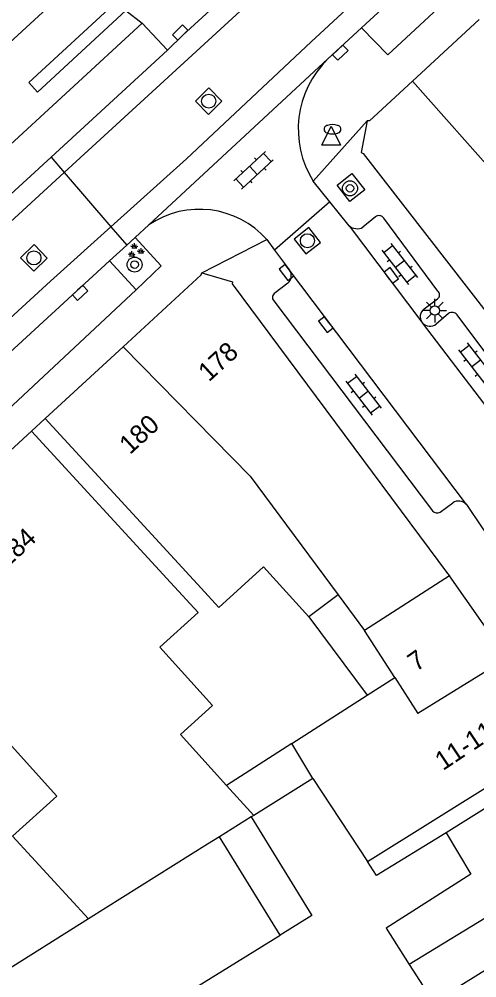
# Model space of a CAD drawing. Extents: x 132998 to 136004, y 396998 to 398512.
# Drawn here: x 134792.3 to 134816.7, y 397103.3 to 397154.4 of the extents above; entities that cross this region are included whole.
import ezdxf

# ---------------------------------------------------------------- set-up
doc = ezdxf.new("R2010")
doc.units = 0
for name, color, linetype in [('gg-afsc-erfafscheiding', 7, 'Continuous'), ('gg-anno-huisnummerreeks BGT', 7, 'Continuous'), ('gg-bbg-bijgebouw', 7, 'Continuous'), ('gg-bbg-gedigitaliseerde bebouwing', 7, 'Continuous'), ('gg-bbg-gedigitaliseerde bijgebouw', 7, 'Continuous'), ('gg-bbg-hoofdgebouw', 7, 'Continuous'), ('gg-bbg-luifel en loopbrug', 7, 'Continuous'), ('gg-bbg-tussenscheiding', 7, 'Continuous'), ('gg-knt-verharding', 7, 'Continuous'), ('gg-knt-verharding nz', 7, 'Continuous'), ('gt-grn-weggrens', 7, 'Continuous'), ('gt-symb-boom', 7, 'Continuous'), ('gt-symb-brandkraan', 7, 'Continuous'), ('gt-symb-groenvak', 7, 'Continuous'), ('gt-symb-klinker verharding', 7, 'Continuous'), ('gt-symb-kolk', 7, 'Continuous'), ('gt-symb-lichtmast', 7, 'Continuous'), ('gt-symb-rioolschacht', 7, 'Continuous'), ('gt-symb-waterafsluiter', 7, 'Continuous')]:
    doc.layers.add(name, color=color, linetype=linetype)

# ---------------------------------------------------------------- blocks, each defined once
blk = doc.blocks.new('gt0-LMAST')
at = {"layer": 'gt-symb-lichtmast'}
for p, q in [((-0.005, 0.246), (-0.005, 0.621)), ((-0.182, 0.173), (-0.447, 0.438)), ((0.172, 0.173), (0.437, 0.438)), ((-0.255, -0.004), (-0.63, -0.004)), ((-0.182, -0.181), (-0.447, -0.446)), ((-0.005, -0.254), (-0.005, -0.629)), ((0.437, -0.446), (0.172, -0.181)), ((0.245, -0.004), (0.62, -0.004))]:
    blk.add_line(p, q, dxfattribs=at)
blk.add_circle((-0.005, -0.004), 0.25, dxfattribs=at)
blk = doc.blocks.new('gt0-KL1')
at = {"layer": 'gt-symb-klinker verharding'}
for p, q in [((-1.15, 0.3), (1.15, 0.3)), ((-1, -0.3), (-1, 0.3)), ((-0.5, 0.3), (-0.5, 0.45)), ((0, -0.3), (0, 0.3)), ((0.5, 0.3), (0.5, 0.45)), ((1, -0.3), (1, 0.3)), ((-1.15, -0.3), (1.15, -0.3)), ((-0.5, -0.45), (-0.5, -0.3)), ((0.5, -0.45), (0.5, -0.3))]:
    blk.add_line(p, q, dxfattribs=at)
blk = doc.blocks.new('gt0-KOLK')
at = {"layer": 'gt-symb-kolk'}
blk.add_lwpolyline([(0, 0), (0.375, 0), (0.375, 0.4), (-0.375, 0.4), (-0.375, 0), (0, 0)], dxfattribs=at)
blk = doc.blocks.new('gt0-RS')
at = {"layer": 'gt-symb-rioolschacht'}
blk.add_lwpolyline([(-0.5, -0.5), (0.5, -0.5), (0.5, 0.5), (-0.5, 0.5)], close=True, dxfattribs=at)
blk.add_circle((0, 0), 0.375, dxfattribs=at)
blk = doc.blocks.new('gt0-BOOM')
at = {"layer": 'gt-symb-boom'}
for radius in [0.4, 0.2]:
    blk.add_circle((0, 0), radius, dxfattribs=at)
blk = doc.blocks.new('gt0-GRVAK')
at = {"layer": 'gt-symb-groenvak'}
for p, q in [((-0.11, 0.189), (-0.228, 0.24)), ((-0.182, 0.153), (0.088, 0.153)), ((-0.091, 0.211), (-0.156, 0.322)), ((-0.047, 0.214), (-0.047, 0.393)), ((-0.004, 0.211), (0.061, 0.322)), ((0.015, 0.189), (0.133, 0.24)), ((0.262, -0.052), (0.197, 0.059)), ((0.305, -0.049), (0.305, 0.13)), ((0.349, -0.052), (0.414, 0.059)), ((-0.245, -0.228), (-0.363, -0.177)), ((-0.318, -0.264), (-0.047, -0.264)), ((-0.226, -0.206), (-0.291, -0.095)), ((-0.183, -0.203), (-0.183, -0.024)), ((-0.139, -0.206), (-0.074, -0.095)), ((-0.12, -0.228), (-0.002, -0.177)), ((0.243, -0.074), (0.125, -0.023)), ((0.17, -0.11), (0.441, -0.11)), ((0.368, -0.074), (0.486, -0.023))]:
    blk.add_line(p, q, dxfattribs=at)
blk = doc.blocks.new('gt0-WAFSL')
at = {"layer": 'gt-symb-waterafsluiter'}
for p, q in [((-0.5, -0.333), (0, 0.667)), ((0, 0.667), (0.5, -0.333)), ((0.5, -0.333), (-0.5, -0.333))]:
    blk.add_line(p, q, dxfattribs=at)
blk = doc.blocks.new('gt0-BR')
at = {"layer": 'gt-symb-brandkraan'}
for centre, radius, start, end in [((-0.244, 0), 0.206, 107.5669, 252.4331), ((0.599, -2.664), 3, 106.892, 107.5669), ((0, -0.691), 0.938, 73.108, 106.892), ((-0.599, -2.664), 3, 72.4331, 73.108), ((0.244, 0), 0.206, 287.567, 72.4331), ((0.599, 2.664), 3, 252.4331, 253.108), ((0, 0.691), 0.938, 253.108, 286.8921), ((-0.599, 2.664), 3, 286.8921, 287.567)]:
    blk.add_arc(centre, radius, start, end, dxfattribs=at)

msp = doc.modelspace()

# ---------------------------------------------------------------- linework, layer by layer
at = {"layer": 'gg-afsc-erfafscheiding'}
msp.add_line((134793.676, 397133.107), (134792.947, 397132.437), dxfattribs=at)
msp.add_lwpolyline([(134815.033, 397111.054), (134811.327, 397108.767), (134810.842, 397109.521)], dxfattribs=at)
at = {"layer": 'gg-bbg-bijgebouw'}
msp.add_line((134818.277, 397120.348), (134815.208, 397124.72), dxfattribs=at)
at = {"layer": 'gg-bbg-gedigitaliseerde bebouwing'}
for p, q in [((134793.676, 397133.107), (134801.983, 397124.069)), ((134792.947, 397132.437), (134800.362, 397124.369)), ((134809.284, 397123.719), (134807.719, 397122.55)), ((134809.284, 397123.719), (134810.688, 397121.811)), ((134810.831, 397118.38), (134812.291, 397119.32)), ((134806.818, 397115.799), (134810.831, 397118.38)), ((134810.842, 397109.521), (134821.18, 397115.99)), ((134807.94, 397113.939), (134806.818, 397115.799)), ((134821.77, 397115.28), (134815.033, 397111.054)), ((134807.94, 397113.939), (134810.842, 397109.521)), ((134803.344, 397113.564), (134804.784, 397111.974)), ((134804.784, 397111.974), (134804.65, 397111.89))]:
    msp.add_line(p, q, dxfattribs=at)
for points in [[(134807.719, 397122.55), (134805.314, 397125.207), (134802.925, 397123.044), (134801.983, 397124.069)], [(134802.597, 397117.82), (134799.78, 397120.931), (134801.823, 397122.78), (134800.362, 397124.369)], [(134790.111, 397117.624), (134794.295, 397113.003), (134791.94, 397110.871), (134795.986, 397106.461)], [(134802.597, 397117.82), (134800.89, 397116.274), (134803.344, 397113.564)], [(134815.033, 397111.054), (134816.345, 397108.838), (134811.831, 397105.975), (134813.064, 397104.044)], [(134813.064, 397104.044), (134814.35, 397102.036), (134818.86, 397104.843), (134820.017, 397102.951)]]:
    msp.add_lwpolyline(points, dxfattribs=at)
at = {"layer": 'gg-bbg-gedigitaliseerde bijgebouw'}
for p, q in [((134812.291, 397119.32), (134810.688, 397121.811)), ((134795.986, 397106.461), (134790.099, 397102.769)), ((134800.802, 397102.269), (134806.186, 397105.593))]:
    msp.add_line(p, q, dxfattribs=at)
msp.add_lwpolyline([(134804.65, 397111.89), (134807.888, 397106.644), (134806.186, 397105.593)], dxfattribs=at)
at = {"layer": 'gg-bbg-hoofdgebouw'}
for p, q in [((134794.842, 397155.931), (134790.832, 397152.249)), ((134813.249, 397151.072), (134816.797, 397154.345)), ((134797.826, 397136.927), (134793.676, 397133.107)), ((134792.947, 397132.437), (134784.085, 397124.28))]:
    msp.add_line(p, q, dxfattribs=at)
for points in [[(134813.249, 397151.072), (134810.95, 397148.95), (134810.83, 397148.95)], [(134810.83, 397148.95), (134810.5, 397147.27), (134810.62, 397147.22), (134819.61, 397135.62)], [(134797.826, 397136.927), (134801.99, 397140.76), (134802.02, 397140.86)], [(134802.02, 397140.86), (134803.66, 397140.38), (134803.63, 397140.28), (134815.11, 397124.86), (134815.208, 397124.72)]]:
    msp.add_lwpolyline(points, dxfattribs=at)
at = {"layer": 'gg-bbg-luifel en loopbrug'}
for p, q in [((134807.719, 397122.55), (134810.831, 397118.38)), ((134806.818, 397115.799), (134803.344, 397113.564)), ((134807.94, 397113.939), (134804.784, 397111.974))]:
    msp.add_line(p, q, dxfattribs=at)
at = {"layer": 'gg-bbg-tussenscheiding'}
for p, q in [((134813.249, 397151.072), (134823.641, 397139.312)), ((134815.208, 397124.72), (134810.688, 397121.811)), ((134818.277, 397120.348), (134813.525, 397117.402)), ((134812.291, 397119.32), (134813.525, 397117.402)), ((134804.65, 397111.89), (134802.96, 397110.835)), ((134802.96, 397110.835), (134802.331, 397110.44)), ((134806.186, 397105.593), (134802.96, 397110.835)), ((134824.439, 397110.986), (134813.064, 397104.044)), ((134802.331, 397110.44), (134795.986, 397106.461))]:
    msp.add_line(p, q, dxfattribs=at)
msp.add_lwpolyline([(134797.826, 397136.927), (134804.596, 397130.029), (134809.284, 397123.719)], dxfattribs=at)
at = {"layer": 'gg-knt-verharding'}
for p, q in [((134810.521, 397153.903), (134820.101, 397162.737)), ((134797.983, 397154.82), (134793.269, 397150.485)), ((134798.854, 397154.146), (134767.804, 397125.611)), ((134800.195, 397152.711), (134798.854, 397154.146)), ((134810.521, 397153.903), (134808.741, 397152.248)), ((134793.993, 397147.022), (134800.195, 397152.711)), ((134799.204, 397143.42), (134808.741, 397152.248)), ((134808.841, 397144.637), (134807.957, 397145.733)), ((134809.867, 397143.367), (134808.841, 397144.637)), ((134811.265, 397143.838), (134810.597, 397143.282)), ((134814.586, 397139.89), (134811.711, 397143.776)), ((134798.474, 397142.749), (134799.204, 397143.42)), ((134798.022, 397142.334), (134798.474, 397142.749)), ((134805.483, 397142.626), (134805.899, 397142.066)), ((134797.109, 397141.496), (134798.022, 397142.334)), ((134805.899, 397142.066), (134806.692, 397140.998)), ((134788.729, 397133.799), (134797.109, 397141.496)), ((134797.109, 397141.496), (134798.519, 397139.961)), ((134806.604, 397140.308), (134805.925, 397139.797)), ((134813.858, 397138.939), (134814.573, 397139.483)), ((134805.852, 397139.366), (134814.313, 397128.183)), ((134815.165, 397138.689), (134814.497, 397138.133)), ((134818.834, 397134.322), (134815.611, 397138.627)), ((134813.768, 397138.195), (134813.74, 397138.232)), ((134814.722, 397128.119), (134815.383, 397128.62))]:
    msp.add_line(p, q, dxfattribs=at)
for points in [[(134800.195, 397152.711), (134801.006, 397153.507), (134810.746, 397162.412)], [(134810.521, 397153.903), (134811.923, 397152.462), (134821.401, 397161.264)], [(134793.269, 397150.485), (134792.805, 397150.996), (134797.517, 397155.325)], [(134769.087, 397124.12), (134780.172, 397134.344), (134793.993, 397147.022)], [(134809.225, 397145.528), (134810.013, 397146.156), (134810.698, 397145.277), (134809.911, 397144.649), (134809.225, 397145.528)], [(134798.519, 397139.961), (134799.865, 397141.235), (134798.474, 397142.749)], [(134816.108, 397128.524), (134816.946, 397127.284), (134820.837, 397121.814)]]:
    msp.add_lwpolyline(points, dxfattribs=at)
for centre, radius, start, end in [((134812.369, 397148.507), 5.212, 134.1215, 212.1548), ((134801.891, 397139.445), 4.798, 41.5309, 124.0552), ((134811.458, 397143.589), 0.315, 36.3766, 127.7951), ((134810.294, 397143.86), 0.652, 229.068, 297.6489), ((134806.275, 397140.701), 0.512, 309.9622, 35.5016), ((134814.431, 397139.691), 0.252, 304.252, 52.0891), ((134806.064, 397139.552), 0.282, 119.5727, 221.201), ((134814.165, 397138.524), 0.516, 126.4919, 214.5572), ((134815.358, 397138.44), 0.315, 36.3766, 127.7951), ((134814.163, 397138.525), 0.515, 219.8752, 310.4024), ((134815.689, 397128.149), 0.562, 41.8917, 123.0225), ((134814.556, 397128.397), 0.323, 221.3264, 300.8867)]:
    msp.add_arc(centre, radius, start, end, dxfattribs=at)
at = {"layer": 'gg-knt-verharding nz'}
for p, q in [((134809.867, 397143.367), (134813.74, 397138.232)), ((134816.108, 397128.524), (134806.692, 397140.998)), ((134798.519, 397139.961), (134790.205, 397132.192)), ((134818.019, 397132.618), (134813.768, 397138.195))]:
    msp.add_line(p, q, dxfattribs=at)
for points in [[(134794.7, 397146.199), (134813.85, 397163.775), (134819.775, 397169.25), (134828.626, 397177.351), (134837.475, 397185.525), (134844.825, 397192.275), (134856.601, 397203.151)], [(134797.183, 397143.31), (134801.202, 397146.926), (134807.839, 397153.163), (134816.316, 397161.004), (134822.234, 397166.526), (134831.087, 397174.578)], [(134757.714, 397112.184), (134771.249, 397124.625), (134780.098, 397132.802), (134794.7, 397146.199)], [(134760.33, 397109.266), (134764.373, 397113.202), (134775.431, 397123.293), (134783.57, 397130.886), (134793.96, 397140.411), (134797.183, 397143.31)]]:
    msp.add_lwpolyline(points, dxfattribs=at)
at = {"layer": 'gt-grn-weggrens'}
for p, q in [((134797.983, 397154.82), (134798.854, 397154.146)), ((134810.83, 397148.95), (134807.957, 397145.733)), ((134793.993, 397147.022), (134794.7, 397146.199)), ((134794.7, 397146.199), (134797.183, 397143.31)), ((134808.841, 397144.637), (134805.899, 397142.066)), ((134797.183, 397143.31), (134798.022, 397142.334)), ((134802.02, 397140.86), (134805.483, 397142.626))]:
    msp.add_line(p, q, dxfattribs=at)

# ---------------------------------------------------------------- block references
at = {"layer": 'gt-symb-boom'}
for p in [(134809.912, 397145.358), (134798.443, 397141.298)]:
    msp.add_blockref('gt0-BOOM', p, dxfattribs=at)
at = {"layer": 'gt-symb-brandkraan'}
msp.add_blockref('gt0-BR', (134808.982, 397148.502), dxfattribs=at)
at = {"layer": 'gt-symb-groenvak'}
msp.add_blockref('gt0-GRVAK', (134798.479, 397142.037), dxfattribs=at)
at = {"layer": 'gt-symb-klinker verharding'}
for p, rotation in [((134804.769, 397146.32), 42.77092864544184), ((134812.556, 397141.335), -52.1903478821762), ((134816.628, 397136.037), -52.190347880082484), ((134810.63, 397134.373), -52.19034788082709)]:
    msp.add_blockref('gt0-KL1', p, dxfattribs=dict(at, rotation=rotation))
at = {"layer": 'gt-symb-kolk'}
for p, rotation in [((134801.006, 397153.507), 44.43273359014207), ((134809.263, 397152.727), -136.94423037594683), ((134806.692, 397140.998), 127.0538994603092), ((134811.953, 397140.601), -52.9800081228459), ((134795.407, 397139.934), -137.47195594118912), ((134808.787, 397138.223), 127.04259630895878)]:
    msp.add_blockref('gt0-KOLK', p, dxfattribs=dict(at, rotation=rotation))
at = {"layer": 'gt-symb-lichtmast'}
msp.add_blockref('gt0-LMAST', (134814.435, 397138.852), dxfattribs=at)
at = {"layer": 'gt-symb-rioolschacht'}
for p, rotation in [((134802.388, 397149.998), -45.20245774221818), ((134807.643, 397142.568), -51.90350311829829), ((134793.079, 397141.653), -135.64829798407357)]:
    msp.add_blockref('gt0-RS', p, dxfattribs=dict(at, rotation=rotation))
at = {"layer": 'gt-symb-waterafsluiter'}
msp.add_blockref('gt0-WAFSL', (134808.911, 397147.994), dxfattribs=at)

# ---------------------------------------------------------------- texts
at = {"layer": 'gg-anno-huisnummerreeks BGT'}
for s, rotation, p in [('178', 42.6, (134802.399, 397135.022)), ('180', 42.6, (134798.197, 397131.153)), ('182-184', 42.6, (134789.677, 397123.312)), ('7', 35.1, (134813.438, 397119.604)), ('11-11a', 33.6, (134814.866, 397114.334))]:
    msp.add_text(s, height=1, rotation=rotation, dxfattribs=at).set_placement(p)

doc.saveas('drawing.dxf')
